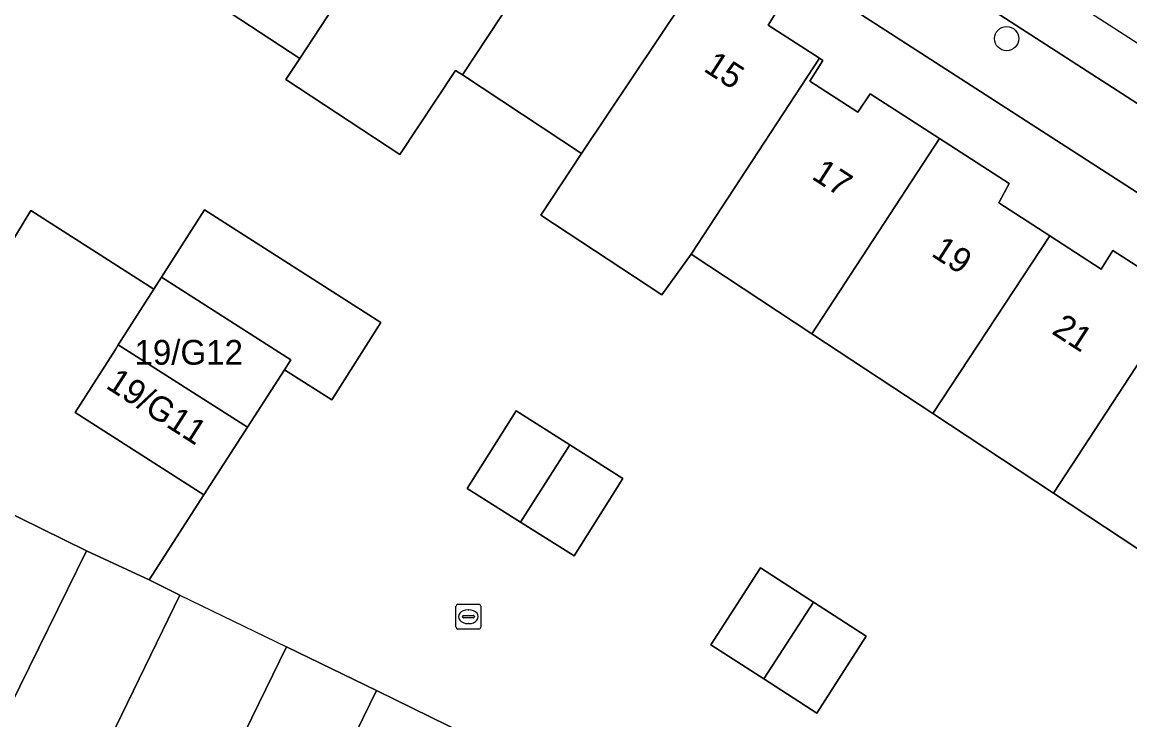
# Model space of a CAD drawing. Extents: x 159817 to 160765, y 380688 to 381638.
# Drawn here: x 160327.73 to 160372.53, y 381566.29 to 381594.51 of the extents above; entities that cross this region are included whole.
import ezdxf

# ---------------------------------------------------------------- set-up
doc = ezdxf.new("R2010")
doc.units = 0
for name, color, linetype in [('IMGEO_Boom', 7, 'Continuous'), ('IMGEO_Erf', 7, 'Continuous'), ('IMGEO_Kolk', 7, 'Continuous'), ('IMGEO_Muur', 7, 'Continuous'), ('IMGEO_Pand', 7, 'Continuous'), ('IMGEO_Pand_nummerreeks', 7, 'Continuous'), ('IMGEO_Rijbaan_lokaal_open', 7, 'Continuous'), ('IMGEO_Voetpad_open', 7, 'Continuous')]:
    doc.layers.add(name, color=color, linetype=linetype)

msp = doc.modelspace()

# ---------------------------------------------------------------- linework, layer by layer
at = {"layer": 'IMGEO_Boom'}
msp.add_circle((160367.546, 381593.845), 0.489, dxfattribs=at)
at = {"layer": 'IMGEO_Erf'}
for points in [[(160405.634, 381566.488), (160327.997, 381616.523)], [(160374.246, 381572.299), (160369.448, 381575.461), (160364.561, 381578.682), (160359.67, 381581.904), (160354.782, 381585.126), (160353.597, 381583.489), (160348.711, 381586.705), (160350.355, 381589.204), (160345.533, 381592.377), (160345.249, 381592.563), (160343.009, 381589.163), (160338.399, 381592.196), (160338.957, 381593.044), (160334.14, 381596.214)], [(160358.369, 381595.142), (160357.907, 381594.392), (160359.98, 381593.051), (160360.114, 381592.964), (160359.59, 381592.12), (160361.527, 381590.865), (160362.021, 381591.608), (160364.834, 381589.8), (160367.656, 381587.986), (160367.23, 381587.204), (160369.296, 381585.863), (160371.371, 381584.517), (160371.847, 381585.27), (160374.674, 381583.457)], [(160327.457, 381585.866), (160328.082, 381586.891), (160333.057, 381583.719), (160333.358, 381584.192), (160335.1, 381586.925), (160342.23, 381582.366), (160340.249, 381579.24), (160338.341, 381580.449), (160336.843, 381578.127), (160335.076, 381575.388), (160332.859, 381571.952), (160334.101, 381571.336), (160331.04, 381565.042)], [(160335.347, 381562.947), (160338.415, 381569.253), (160342.053, 381567.476), (160345.692, 381565.698)]]:
    msp.add_lwpolyline(points, dxfattribs=at)
for points in [[(160347.887, 381574.295), (160345.733, 381575.657), (160347.71, 381578.787), (160349.873, 381577.418), (160352.028, 381576.055), (160350.05, 381572.927)], [(160330.328, 381573.129), (160323.988, 381576.246), (160320.913, 381569.947), (160322.802, 381569.021), (160327.247, 381566.842)], [(160359.869, 381566.568), (160357.723, 381567.95), (160355.585, 381569.326), (160357.593, 381572.436), (160359.737, 381571.055), (160361.872, 381569.68)]]:
    msp.add_lwpolyline(points, close=True, dxfattribs=at)
at = {"layer": 'IMGEO_Kolk'}
for p, q in [((160345.275, 381570.04), (160345.275, 381570.892)), ((160345.35, 381570.966), (160346.202, 381570.966)), ((160345.763, 381570.746), (160345.788, 381570.746)), ((160346.276, 381570.892), (160346.276, 381570.04)), ((160345.534, 381570.46), (160345.534, 381570.472)), ((160345.972, 381570.423), (160345.574, 381570.423)), ((160345.577, 381570.509), (160345.975, 381570.509)), ((160345.786, 381570.186), (160345.761, 381570.186)), ((160346.018, 381570.472), (160346.018, 381570.46)), ((160346.202, 381569.966), (160345.35, 381569.966))]:
    msp.add_line(p, q, dxfattribs=at)
for points in [[(160345.275, 381570.04), (160345.275, 381570.892)], [(160345.35, 381570.966), (160346.202, 381570.966)], [(160346.276, 381570.892), (160346.276, 381570.04)], [(160346.202, 381569.966), (160345.35, 381569.966)]]:
    msp.add_lwpolyline(points, dxfattribs=at)
for centre, radius, start, end in [((160345.352, 381570.89), 0.0765, 91.552, 178.448), ((160345.352, 381570.89), 0.0765, 91.552, 178.448), ((160346.2, 381570.89), 0.0765, 1.552, 88.448), ((160346.2, 381570.89), 0.0765, 1.552, 88.448), ((160345.574, 381570.469), 0.0403, 85.8775, 175.7526), ((160345.571, 381570.459), 0.0366, 178.938, 274.7102), ((160345.975, 381570.466), 0.043, 264.8664, 352.4533), ((160345.979, 381570.471), 0.0386, 1.7309, 96.639), ((160345.352, 381570.042), 0.0765, 181.552, 268.448), ((160345.352, 381570.042), 0.0765, 181.552, 268.448), ((160346.2, 381570.042), 0.0765, 271.552, 358.448), ((160346.2, 381570.042), 0.0765, 271.552, 358.448)]:
    msp.add_arc(centre, radius, start, end, dxfattribs=at)
for centre, major_axis, ratio, start_param, end_param in [((160345.762, 381570.466), (-0.387, 0.002), 0.722429, 4.712389, 7.853982), ((160345.787, 381570.466), (-0.39, 0.002), 0.717154, 1.570796, 4.712389)]:
    msp.add_ellipse(centre, major_axis=major_axis, ratio=ratio, start_param=start_param, end_param=end_param, dxfattribs=at)
at = {"layer": 'IMGEO_Muur'}
msp.add_lwpolyline([(160334.101, 381571.336), (160338.415, 381569.253)], dxfattribs=at)
at = {"layer": 'IMGEO_Pand'}
for points in [[(160345.711, 381603.307), (160342.896, 381605.126), (160342.426, 381604.379), (160340.474, 381605.638), (160340.339, 381605.725), (160335.644, 381598.5), (160334.14, 381596.214), (160338.957, 381593.044), (160340.637, 381595.597), (160341.699, 381597.211)], [(160350.159, 381599.398), (160348.084, 381600.737), (160348.534, 381601.483), (160345.711, 381603.307), (160341.699, 381597.211), (160340.637, 381595.597), (160338.957, 381593.044), (160338.399, 381592.196), (160343.009, 381589.163), (160345.249, 381592.563), (160345.533, 381592.377)], [(160350.159, 381599.398), (160345.533, 381592.377), (160350.355, 381589.204), (160355.542, 381596.962), (160352.723, 381598.777), (160352.235, 381598.058)], [(160354.782, 381585.126), (160359.98, 381593.051), (160357.907, 381594.392), (160358.369, 381595.142), (160355.542, 381596.962), (160350.355, 381589.204), (160348.711, 381586.705), (160353.597, 381583.489)], [(160359.67, 381581.904), (160364.834, 381589.8), (160362.021, 381591.608), (160361.527, 381590.865), (160359.59, 381592.12), (160360.114, 381592.964), (160359.98, 381593.051), (160354.782, 381585.126)], [(160359.67, 381581.904), (160364.561, 381578.682), (160369.296, 381585.863), (160367.23, 381587.204), (160367.656, 381587.986), (160364.834, 381589.8)], [(160331.5, 381581.277), (160331.616, 381581.459), (160333.057, 381583.719), (160328.082, 381586.891), (160327.457, 381585.866), (160322.144, 381577.153), (160323.988, 381576.246), (160330.328, 381573.129), (160332.859, 381571.952), (160335.076, 381575.388), (160329.874, 381578.726)], [(160338.341, 381580.449), (160340.249, 381579.24), (160342.23, 381582.366), (160335.1, 381586.925), (160333.358, 381584.192), (160338.597, 381580.853)], [(160374.674, 381583.457), (160371.847, 381585.27), (160371.371, 381584.517), (160369.296, 381585.863), (160364.561, 381578.682), (160369.448, 381575.461)], [(160338.341, 381580.449), (160338.597, 381580.853), (160333.358, 381584.192), (160333.057, 381583.719), (160331.616, 381581.459), (160336.843, 381578.127)], [(160374.674, 381583.457), (160369.448, 381575.461), (160374.246, 381572.299), (160374.336, 381572.24), (160379.637, 381580.38), (160379.502, 381580.466), (160378.949, 381579.637), (160377.037, 381580.891), (160377.5, 381581.644)], [(160331.616, 381581.459), (160331.5, 381581.277), (160329.874, 381578.726), (160335.076, 381575.388), (160336.843, 381578.127)], [(160347.887, 381574.295), (160349.873, 381577.418), (160347.71, 381578.787), (160345.733, 381575.657)], [(160347.887, 381574.295), (160350.05, 381572.927), (160352.028, 381576.055), (160349.873, 381577.418)], [(160330.328, 381573.129), (160327.247, 381566.842), (160322.802, 381569.021), (160317.933, 381559.045), (160318.087, 381558.97), (160318.515, 381559.808), (160319, 381559.581), (160318.722, 381558.946), (160321.402, 381557.626), (160321.716, 381558.227), (160323.565, 381557.338), (160324.541, 381559.364), (160327.277, 381558.053), (160327.428, 381557.98), (160330.892, 381565.114), (160331.04, 381565.042), (160334.101, 381571.336), (160332.859, 381571.952)], [(160357.723, 381567.95), (160359.737, 381571.055), (160357.593, 381572.436), (160355.585, 381569.326)], [(160357.723, 381567.95), (160359.869, 381566.568), (160361.872, 381569.68), (160359.737, 381571.055)], [(160342.053, 381567.476), (160338.415, 381569.253), (160335.347, 381562.947), (160331.04, 381565.042), (160330.892, 381565.114), (160327.428, 381557.98), (160327.277, 381558.053), (160326.294, 381556.014), (160327.081, 381555.629), (160326.786, 381554.998), (160329.504, 381553.666), (160329.798, 381554.307), (160331.683, 381553.382), (160332.641, 381555.422), (160335.493, 381554.025)], [(160342.053, 381567.476), (160335.493, 381554.025), (160338.366, 381552.618), (160337.372, 381550.611), (160339.218, 381549.688), (160338.938, 381549.074), (160341.632, 381547.756), (160341.933, 381548.373), (160342.736, 381547.994), (160343.701, 381549.978), (160343.557, 381550.049), (160347.157, 381557.403), (160346.949, 381557.505), (160342.629, 381559.618), (160345.692, 381565.698)]]:
    msp.add_lwpolyline(points, close=True, dxfattribs=at)
at = {"layer": 'IMGEO_Rijbaan_lokaal_open'}
msp.add_lwpolyline([(160425.691, 381520.323), (160420.655, 381562.912), (160360.481, 381601.619), (160336.288, 381617.43), (160314.492, 381631.674), (160313.203, 381629.689), (160315.698, 381628.07), (160321.397, 381624.349), (160330.518, 381618.527), (160333.71, 381616.468), (160334.954, 381615.665), (160338.093, 381613.627), (160402.863, 381571.862), (160406.731, 381569.352), (160407.094, 381569.117), (160410.289, 381567.091), (160413.073, 381565.294), (160415.354, 381563.821)], dxfattribs=at)
at = {"layer": 'IMGEO_Voetpad_open'}
for points in [[(160330.518, 381618.527), (160321.397, 381624.349), (160315.698, 381628.07), (160313.203, 381629.689), (160312.158, 381630.368), (160307.987, 381632.978), (160305.249, 381631.183), (160314.21, 381625.449), (160327.997, 381616.523), (160405.634, 381566.488), (160408.36, 381564.734), (160411.956, 381562.421)], [(160415.354, 381563.821), (160413.073, 381565.294), (160410.289, 381567.091), (160407.094, 381569.117), (160406.731, 381569.352), (160402.863, 381571.862), (160338.093, 381613.627), (160334.954, 381615.665), (160333.71, 381616.468), (160330.518, 381618.527)]]:
    msp.add_lwpolyline(points, dxfattribs=at)

# ---------------------------------------------------------------- texts
at = {"layer": 'IMGEO_Pand_nummerreeks'}
for s, rotation, p in [('15', 327.2031, (160355.243, 381592.561)), ('17', 327.1854, (160359.615, 381588.202)), ('19', 327.1854, (160364.455, 381585.082)), ('21', 327.1788, (160369.332, 381581.937)), ('19/G11', 327.3128, (160331.068, 381579.741))]:
    msp.add_text(s, height=1, rotation=rotation, dxfattribs=at).set_placement(p)
msp.add_text('19/G12', height=1, dxfattribs=at).set_placement((160332.271, 381580.658))

doc.saveas('drawing.dxf')
